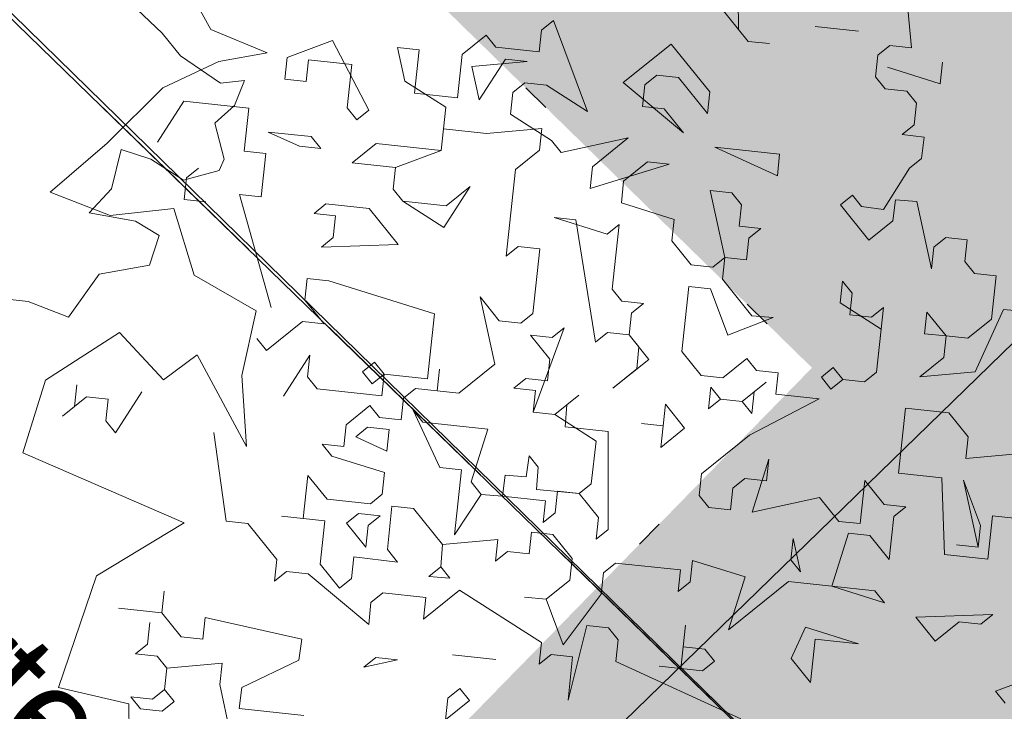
# Model space of a CAD drawing. Header units: metres. Extents: x -228 to 168, y -124 to 293.
# Tile 389 of 613: x -6.36 to -2.86, y 122.67 to 125.13. Entities that reach past the tile are written whole.
import ezdxf

# ---------------------------------------------------------------- set-up
doc = ezdxf.new("R2010")
doc.units = ezdxf.units.M
doc.header["$MEASUREMENT"] = 0
doc.linetypes.add('Strichlinie_ eng', pattern=[1.15, 0.75, -0.4])
doc.linetypes.add('Wipeout_Contour', pattern=[1, 0, -1])
for name, color, linetype in [('Bepflanzung.3 _ UMGEBUNG', 7, 'Continuous'), ('Gebäude.3 _ UMGEBUNG', 7, 'Continuous'), ('Parzellen.3 _ UMGEBUNG', 7, 'Continuous')]:
    doc.layers.add(name, color=color, linetype=linetype)
doc.styles.add('ERSTELLTER_STIL_1', font='txt')

msp = doc.modelspace()

# ---------------------------------------------------------------- hatches: boundary and pattern name
at = {"layer": 'Bepflanzung.3 _ UMGEBUNG', "linetype": 'Continuous', "lineweight": 18, "true_color": 0xc5c5a2}
msp.add_hatch(color=9, dxfattribs=at).paths.add_polyline_path([(-5.6286, 122.0353), (-5.5308, 121.9314), (-5.5523, 121.7164), (-5.4636, 121.6797), (-5.3899, 121.5027), (-5.4466, 121.4519), (-5.3331, 121.3712), (-5.228, 121.4363), (-5.1625, 121.5383), (-5.0973, 121.3841), (-5.2052, 121.2403), (-5.1013, 121.187), (-4.9207, 121.2507), (-4.7746, 121.2404), (-4.8314, 121.0666), (-4.8326, 120.9081), (-4.704, 120.742), (-4.6083, 120.9609), (-4.3777, 121.0779), (-4.1686, 121.1972), (-4.3294, 120.9691), (-4.4378, 120.8226), (-4.4173, 120.7633), (-4.2716, 120.6669), (-4.0775, 120.4383), (-3.9035, 120.6267), (-3.5485, 120.7867), (-3.4132, 120.7978), (-3.2963, 120.9216), (-3.2043, 120.9662), (-3.3722, 120.7225), (-3.5009, 120.6174), (-3.417, 120.4522), (-3.2796, 120.2496), (-3.0169, 120.3102), (-2.9153, 120.4974), (-2.6433, 120.3168), (-2.2536, 120.2852), (-2.1554, 120.4317), (-2.1314, 120.6494), (-2.2818, 120.8237), (-2.336, 120.9276), (-2.1202, 120.8554), (-1.9964, 120.6691), (-1.9031, 120.8084), (-1.6672, 120.7578), (-1.4162, 120.8617), (-1.2938, 120.7852), (-0.9857, 120.7935), (-1.1218, 120.9119), (-1.0041, 121.0377), (-1.0139, 121.1675), (-0.9579, 121.2705), (-0.6276, 121.1843), (-0.4495, 121.385), (-0.3769, 121.5027), (-0.5284, 121.6661), (-0.5649, 121.8336), (-0.6431, 121.9183), (-0.3843, 121.8224), (-0.0828, 121.9182), (0.041, 122.0605), (0.3242, 122.2944), (0.4314, 122.4301), (0.1634, 122.3716), (-0.1235, 122.2388), (-0.4346, 122.1849), (-0.4195, 122.3251), (-0.1333, 122.4247), (-0.2727, 122.7543), (-0.7249, 122.7962), (-0.8794, 122.6634), (-1.1212, 122.6457), (-1.1495, 122.8396), (-0.6012, 122.9487), (-0.3749, 123.2279), (-0.2945, 123.135), (-0.0987, 122.9777), (0.0182, 122.9678), (0.2408, 122.9789), (0.3679, 123.1867), (0.5033, 123.3548), (0.5835, 123.6427), (0.3709, 123.7573), (0.1778, 123.9295), (-0.1009, 123.8721), (-0.1828, 123.9736), (-0.1953, 124.1113), (0.1549, 124.0252), (0.264, 124.2242), (0.4586, 124.4119), (0.4817, 124.5321), (0.2863, 124.6866), (0.1379, 124.7974), (-0.1954, 124.5878), (-0.6615, 124.3597), (-0.1461, 124.8443), (0.1572, 124.9882), (0.0935, 125.1542), (0.06, 125.5296), (-0.1679, 125.4698), (-0.2902, 125.2796), (-0.5234, 125.4147), (-0.697, 125.1978), (-0.8545, 125.0511), (-0.9664, 125.1776), (-0.7061, 125.6674), (-0.4991, 125.75), (-0.5119, 125.9381), (-0.7487, 125.8849), (-0.8365, 125.9815), (-0.5262, 126.1491), (-0.8056, 126.2607), (-1.0187, 126.4467), (-1.0981, 126.6699), (-1.4618, 126.5525), (-1.74, 126.3492), (-1.886, 126.7059), (-1.7871, 127.0017), (-2.0457, 127.0626), (-2.1555, 126.9213), (-2.3278, 126.8434), (-2.701, 126.732), (-2.7501, 126.4616), (-2.681, 126.2415), (-2.9334, 126.1759), (-3.149, 126.199), (-3.2269, 126.3922), (-3.3823, 126.464), (-3.3108, 126.9139), (-3.5663, 126.8131), (-3.6418, 126.6881), (-3.7675, 126.6852), (-4.0679, 126.958), (-4.121, 126.7449), (-4.0779, 126.435), (-4.2075, 126.4979), (-4.3247, 126.5769), (-4.5807, 126.377), (-4.7542, 126.2763), (-5.1872, 126.2922), (-5.1595, 125.8654), (-5.2583, 125.5963), (-5.5404, 125.6104), (-5.7173, 125.5367), (-5.8901, 125.4308), (-5.7786, 125.2706), (-5.6851, 125.099), (-5.4842, 125.0155), (-5.6565, 124.9849), (-5.8549, 124.892), (-6.0536, 124.6952), (-6.2553, 124.5211), (-6.0424, 124.4374), (-5.8162, 124.4622), (-5.7435, 124.2253), (-5.5238, 124.0983), (-5.5744, 123.8693), (-5.5579, 123.6167), (-5.7332, 123.9428), (-5.853, 123.8539), (-6.0097, 124.0222), (-6.2727, 123.8523), (-6.3532, 123.5937), (-5.7794, 123.3449), (-6.0909, 123.1569), (-6.2258, 122.7593), (-5.9766, 122.7019), (-5.9689, 122.3064), (-5.904, 122.1572), (-5.9101, 121.9972)])
at = {"layer": 'Bepflanzung.3 _ UMGEBUNG', "linetype": 'Continuous', "lineweight": 18, "true_color": 0x3f3f2c}
msp.add_hatch(color=49, dxfattribs=at).paths.add_polyline_path([(-6.1911, 124.076), (-6.082, 124.2294), (-5.9024, 124.2613), (-5.8686, 124.3663), (-5.9526, 124.4181), (-6.117, 124.4475), (-6.0378, 124.5325), (-6.0032, 124.6729), (-5.8979, 124.6383), (-5.7812, 124.5634), (-5.6552, 124.5974), (-5.6373, 124.6382), (-5.6699, 124.7658), (-5.6008, 124.8285), (-5.5653, 124.9182), (-5.6507, 124.9079), (-5.7923, 125.0049), (-5.8576, 125.0859), (-5.9461, 125.1695), (-5.7862, 125.2069), (-5.785, 125.3275), (-5.7578, 125.3987), (-5.8265, 125.4489), (-5.8585, 125.5497), (-5.8188, 125.6663), (-5.8721, 125.7499), (-5.9437, 125.6641), (-5.977, 125.6443), (-6.0941, 125.6062), (-6.2722, 125.6525), (-6.2125, 125.7007), (-6.0254, 125.7741), (-5.9895, 125.8812), (-6.0942, 125.8594), (-6.2085, 125.7743), (-6.2795, 125.7663), (-6.3611, 125.8413), (-6.2838, 125.9811), (-6.3954, 126.0596), (-6.4707, 125.8726), (-6.5265, 125.898), (-6.6302, 125.9481), (-6.7178, 125.8211), (-6.7799, 125.7148), (-6.864, 125.7667), (-6.854, 125.8591), (-6.9415, 125.9153), (-6.9926, 125.8389), (-7.0812, 125.7393), (-7.1688, 125.8305), (-7.2589, 125.8491), (-7.1589, 125.7048), (-7.1654, 125.6081), (-7.1976, 125.5258), (-7.2445, 125.488), (-7.3568, 125.5312), (-7.4975, 125.4177), (-7.4846, 125.3929), (-7.5105, 125.2243), (-7.5815, 125.2163), (-7.6468, 125.0823), (-7.49, 125.0156), (-7.5856, 124.9596), (-7.5921, 124.8628), (-7.5254, 124.8674), (-7.4254, 124.8917), (-7.3669, 124.8192), (-7.3468, 124.7157), (-7.4679, 124.604), (-7.5082, 124.4941), (-7.3863, 124.5291), (-7.2805, 124.6073), (-7.2067, 124.5332), (-7.2936, 124.449), (-7.3421, 124.3607), (-7.27, 124.3062), (-7.1962, 124.2671), (-7.162, 124.1534), (-7.1636, 124.2441), (-7.0988, 124.3034), (-6.9628, 124.3005), (-6.9142, 124.1355), (-6.8284, 124.064), (-6.7498, 124.0017), (-6.7627, 124.131), (-6.7923, 124.2549), (-6.6194, 124.2325), (-6.5409, 124.3098), (-6.462, 124.2468), (-6.465, 124.1458), (-6.334, 124.1317)])
at = {"layer": 'Gebäude.3 _ UMGEBUNG', "linetype": 'Continuous', "lineweight": 18, "true_color": 0xe9eed8}
for points in [[(-15.7373, 134.2209), (-2.7244, 121.5702), (2.708, 127.126), (0.92, 128.8742), (-2.0163, 125.8712), (-9.8814, 133.5616), (-0.0936, 143.5716), (7.7714, 135.8812), (6.1472, 134.2202), (7.9352, 132.4719), (4.3159, 128.7705), (8.9704, 124.2193), (10.0191, 125.2918), (7.3161, 127.9348), (15.0065, 135.7998), (25.7315, 125.313), (18.0411, 117.448), (16.5394, 118.9163), (15.4906, 117.8437), (19.0658, 114.3478), (29.6211, 125.1428), (6.6272, 156.0287), (5.4824, 154.8368), (-10.2441, 140.0014)], [(-43.2878, 108.5399), (-29.6949, 92.6005), (-14.965, 107.6649), (-16.5485, 109.2132), (-26.0566, 99.4892), (-34.4936, 107.7389), (-24.9855, 117.4629), (-21.482, 114.0372), (-10.6456, 125.1197), (4.1644, 110.6385), (-4.5746, 101.701), (-3.7653, 100.9097), (7.0711, 111.9922), (-15.6278, 134.187), (-26.3525, 123.0586), (-27.0711, 122.3849), (-42.3739, 109.3086)]]:
    msp.add_hatch(color=254, dxfattribs=at).paths.add_polyline_path(points)
at = {"layer": 'Gebäude.3 _ UMGEBUNG', "linetype": 'Continuous', "lineweight": 18, "true_color": 0x262619}
msp.add_hatch(color=250, dxfattribs=at).paths.add_polyline_path([(-1.7804, 125.6405), (-9.8814, 133.5616), (-5.1158, 138.4353), (-8.2729, 141.5202), (-15.6213, 134.1718), (-2.9389, 121.7799), (-0.435, 124.325)])
at = {"layer": 'Gebäude.3 _ UMGEBUNG', "linetype": 'Continuous', "lineweight": 18, "true_color": 0x191911}
msp.add_hatch(color=250, dxfattribs=at).paths.add_polyline_path([(-1.6909, 116.3638), (0.4063, 118.509), (-8.5695, 127.2808), (-10.6644, 125.138)])

# ---------------------------------------------------------------- linework, layer by layer
at = {"layer": 'Bepflanzung.3 _ UMGEBUNG', "color": 43, "linetype": 'Continuous', "lineweight": 18, "true_color": 0xa8a873}
for p, q in [((-3.1936, 125.0335), (-3.2115, 125.2299)), ((-3.3131, 125.0075), (-3.2705, 125.0418)), ((-3.2705, 125.0418), (-3.1936, 125.0335)), ((-3.3213, 124.9306), (-3.3131, 125.0075)), ((-3.0907, 124.9058), (-3.2788, 124.9649)), ((-3.2788, 124.9649), (-3.0907, 124.9058)), ((-3.0824, 124.9827), (-3.0907, 124.9058)), ((-3.0907, 124.9058), (-3.0824, 124.9827)), ((-3.287, 124.888), (-3.3213, 124.9306)), ((-3.2101, 124.8798), (-3.287, 124.888)), ((-3.1758, 124.8372), (-3.2101, 124.8798)), ((-3.1841, 124.7603), (-3.1758, 124.8372)), ((-3.2266, 124.726), (-3.1841, 124.7603)), ((-3.148, 124.7156), (-3.2266, 124.726)), ((-3.158, 124.6409), (-3.148, 124.7156)), ((-3.2006, 124.6065), (-3.158, 124.6409)), ((-3.2922, 124.4589), (-3.2006, 124.6065)), ((-3.446, 124.4754), (-3.4034, 124.5097)), ((-3.4034, 124.5097), (-3.3708, 124.4693)), ((-3.3447, 124.3498), (-3.446, 124.4754)), ((-3.3708, 124.4693), (-3.2922, 124.4589)), ((-3.2497, 124.4932), (-3.2596, 124.4185)), ((-3.1745, 124.4871), (-3.2497, 124.4932)), ((-3.1223, 124.2482), (-3.1745, 124.4871)), ((-3.2596, 124.4185), (-3.3447, 124.3498)), ((-3.0715, 124.3594), (-3.1141, 124.3251)), ((-2.9946, 124.3512), (-3.0715, 124.3594)), ((-3.0029, 124.2743), (-2.9946, 124.3512)), ((-3.1141, 124.3251), (-3.1223, 124.2482)), ((-2.9686, 124.2317), (-3.0029, 124.2743)), ((-2.8917, 124.2235), (-2.9686, 124.2317)), ((-2.9082, 124.0697), (-2.8917, 124.2235)), ((-3.4464, 124.1274), (-3.4381, 124.2043)), ((-3.4381, 124.2043), (-3.4038, 124.1617)), ((-3.4038, 124.1617), (-3.4121, 124.0848)), ((-3.3008, 124.034), (-3.4464, 124.1274)), ((-3.4121, 124.0848), (-3.3352, 124.0766)), ((-3.3352, 124.0766), (-3.2926, 124.1109)), ((-3.2926, 124.1109), (-3.3173, 123.8803)), ((-3.1471, 124.0175), (-3.1388, 124.0944)), ((-3.1388, 124.0944), (-3.0702, 124.0093)), ((-2.8656, 124.104), (-2.9672, 123.8816)), ((-2.7887, 124.0958), (-2.8656, 124.104)), ((-2.9933, 124.0011), (-2.9082, 124.0697)), ((-3.3173, 123.8803), (-3.3008, 124.034)), ((-3.0702, 124.0093), (-3.1471, 124.0175)), ((-3.0784, 123.9324), (-3.0702, 124.0093)), ((-3.0702, 124.0093), (-2.9933, 124.0011)), ((-3.1636, 123.8638), (-3.0784, 123.9324)), ((-3.5137, 123.8624), (-3.4711, 123.8968)), ((-3.4711, 123.8968), (-3.4368, 123.8542)), ((-3.3173, 123.8803), (-3.3599, 123.8459)), ((-3.3599, 123.8459), (-3.3173, 123.8803)), ((-2.9672, 123.8816), (-3.1636, 123.8638)), ((-3.4794, 123.8199), (-3.5137, 123.8624)), ((-3.4368, 123.8542), (-3.4794, 123.8199)), ((-3.3599, 123.8459), (-3.4368, 123.8542)), ((-3.4368, 123.8542), (-3.3599, 123.8459)), ((-3.2391, 123.5219), (-3.2144, 123.7526)), ((-3.2144, 123.7526), (-3.0606, 123.7361)), ((-3.0606, 123.7361), (-2.992, 123.6509)), ((-2.992, 123.6509), (-3.0002, 123.5741)), ((-3.0002, 123.5741), (-2.8039, 123.5919)), ((-3.0854, 123.5054), (-3.2391, 123.5219)), ((-3.3751, 123.3421), (-3.3586, 123.4958)), ((-3.3586, 123.4958), (-3.2899, 123.4107)), ((-3.0758, 123.2322), (-3.0854, 123.5054)), ((-2.9563, 123.2583), (-3.0085, 123.4972)), ((-3.0085, 123.4972), (-2.9481, 123.3352)), ((-3.5206, 123.4355), (-3.452, 123.3503)), ((-3.2899, 123.4107), (-3.2131, 123.4025)), ((-3.2131, 123.4025), (-3.2556, 123.3681)), ((-3.452, 123.3503), (-3.3751, 123.3421)), ((-3.2556, 123.3681), (-3.2639, 123.2913)), ((-2.9055, 123.3695), (-2.922, 123.2157)), ((-2.8286, 123.3612), (-2.9055, 123.3695)), ((-2.9481, 123.3352), (-2.9563, 123.2583)), ((-3.4176, 123.3078), (-3.4767, 123.1197)), ((-3.3407, 123.2995), (-3.4176, 123.3078)), ((-3.2721, 123.2144), (-3.3407, 123.2995)), ((-3.2639, 123.2913), (-3.2721, 123.2144)), ((-2.9563, 123.2583), (-3.0332, 123.2665)), ((-3.0332, 123.2665), (-2.9563, 123.2583)), ((-2.922, 123.2157), (-3.0758, 123.2322)), ((-3.4767, 123.1197), (-3.3229, 123.1032)), ((-3.2886, 123.0606), (-3.4767, 123.1197)), ((-3.3229, 123.1032), (-3.2886, 123.0606)), ((-3.1774, 123.0098), (-2.9042, 123.0194)), ((-3.1088, 122.9247), (-3.1774, 123.0098)), ((-2.9042, 123.0194), (-2.9467, 122.9851)), ((-3.0236, 122.9933), (-3.1088, 122.9247)), ((-2.9467, 122.9851), (-3.0236, 122.9933)), ((-2.8946, 122.7462), (-2.7326, 122.8066)), ((-2.8603, 122.7036), (-2.8946, 122.7462))]:
    msp.add_line(p, q, dxfattribs=at)

# ---------------------------------------------------------------- next in the draw order: wipeouts: each hides what was drawn before it
at = {"color": 254, "linetype": 'Wipeout_Contour', "lineweight": 0, "ltscale": 482.695157}
msp.add_wipeout([(-18.0818, 116.1562), (-14.5202, 112.6738), (-3.5469, 123.8963), (-7.1084, 127.3788)], dxfattribs=at).dxf.layer = 'Gebäude.3 _ UMGEBUNG'

# ---------------------------------------------------------------- next in the draw order: linework, layer by layer
at = {"color": 255, "linetype": 'Continuous', "lineweight": 18}
msp.add_line((0.8382, 127.5536), (-5.1058, 121.7746), dxfattribs=at)
at = {"layer": 'Bepflanzung.3 _ UMGEBUNG', "color": 43, "linetype": 'Continuous', "lineweight": 18, "true_color": 0xa8a873}
for p, q in [((-3.8101, 125.4496), (-3.8087, 125.0995)), ((-5.7786, 125.2706), (-5.6851, 125.099)), ((-3.7744, 125.0569), (-3.8774, 125.1846)), ((-5.6851, 125.099), (-5.4842, 125.0155)), ((-4.5172, 125.02), (-4.5089, 125.0968)), ((-4.5089, 125.0968), (-4.4664, 125.1312)), ((-4.4664, 125.1312), (-4.3456, 124.8071)), ((-3.8087, 125.0995), (-3.7744, 125.0569)), ((-3.5355, 125.1091), (-3.3817, 125.0926)), ((-3.3817, 125.0926), (-3.5355, 125.1091)), ((-4.7904, 125.0104), (-4.7053, 125.079)), ((-4.7053, 125.079), (-4.6709, 125.0364)), ((-5.4137, 124.9995), (-5.2517, 125.0599)), ((-5.2517, 125.0599), (-5.1227, 124.8127)), ((-4.995, 124.9157), (-5.021, 125.0351)), ((-5.021, 125.0351), (-4.9442, 125.0269)), ((-4.9442, 125.0269), (-4.9607, 124.8731)), ((-4.6709, 125.0364), (-4.5172, 125.02)), ((-4.2179, 124.9101), (-4.0476, 125.0474)), ((-4.0476, 125.0474), (-3.9103, 124.8771)), ((-3.7744, 125.0569), (-3.6975, 125.0487)), ((-3.6975, 125.0487), (-3.7744, 125.0569)), ((-5.4842, 125.0155), (-5.6565, 124.9849)), ((-5.422, 124.9226), (-5.4137, 124.9995)), ((-4.8069, 124.8566), (-4.7904, 125.0104)), ((-4.6366, 124.9939), (-4.73, 124.8484)), ((-4.5597, 124.9856), (-4.6366, 124.9939)), ((-5.6565, 124.9849), (-5.8549, 124.892)), ((-5.3368, 124.9912), (-5.3451, 124.9143)), ((-5.1831, 124.9747), (-5.3368, 124.9912)), ((-5.1996, 124.821), (-5.1831, 124.9747)), ((-4.7561, 124.9678), (-4.5597, 124.9856)), ((-4.73, 124.8484), (-4.7561, 124.9678)), ((-5.3451, 124.9143), (-5.422, 124.9226)), ((-4.0984, 124.9362), (-4.141, 124.9018)), ((-4.0215, 124.9279), (-4.0984, 124.9362)), ((-3.9186, 124.8002), (-4.0215, 124.9279)), ((-5.8549, 124.892), (-6.0536, 124.6952)), ((-4.8495, 124.8223), (-4.995, 124.9157)), ((-4.568, 124.9088), (-4.6106, 124.8744)), ((-4.4911, 124.9005), (-4.568, 124.9088)), ((-4.3456, 124.8071), (-4.4911, 124.9005)), ((-4.0037, 124.7316), (-4.2179, 124.9101)), ((-4.141, 124.9018), (-4.1492, 124.825)), ((-4.9607, 124.8731), (-4.8069, 124.8566)), ((-4.6106, 124.8744), (-4.6188, 124.7975)), ((-3.9103, 124.8771), (-3.9186, 124.8002)), ((-5.7803, 124.8444), (-5.8737, 124.6988)), ((-5.5497, 124.8196), (-5.7803, 124.8444)), ((-5.5662, 124.6659), (-5.5497, 124.8196)), ((-5.1652, 124.7784), (-5.1996, 124.821)), ((-4.8659, 124.6685), (-4.8495, 124.8223)), ((-4.1492, 124.825), (-4.0724, 124.8167)), ((-4.0724, 124.8167), (-4.0037, 124.7316)), ((-5.1227, 124.8127), (-5.1652, 124.7784)), ((-4.6188, 124.7975), (-4.4733, 124.7042)), ((-4.5076, 124.7467), (-4.7039, 124.7289)), ((-4.5158, 124.6699), (-4.5076, 124.7467)), ((-5.3698, 124.6837), (-5.481, 124.7345)), ((-5.481, 124.7345), (-5.3273, 124.718)), ((-5.3273, 124.718), (-5.2929, 124.6754)), ((-4.8577, 124.7454), (-4.8659, 124.6685)), ((-4.7039, 124.7289), (-4.8577, 124.7454)), ((-4.439, 124.6616), (-4.2001, 124.7138)), ((-4.2001, 124.7138), (-4.3278, 124.6108)), ((-6.0536, 124.6952), (-6.2553, 124.5211)), ((-5.2929, 124.6754), (-5.3698, 124.6837)), ((-5.1817, 124.6246), (-5.0966, 124.6933)), ((-5.0966, 124.6933), (-4.8659, 124.6685)), ((-4.4733, 124.7042), (-4.439, 124.6616)), ((-3.6701, 124.5791), (-3.8925, 124.6808)), ((-3.8925, 124.6808), (-3.6619, 124.656)), ((-5.4893, 124.6576), (-5.5662, 124.6659)), ((-5.5058, 124.5038), (-5.4893, 124.6576)), ((-4.8659, 124.6685), (-5.028, 124.6081)), ((-4.601, 124.6012), (-4.5158, 124.6699)), ((-3.6619, 124.656), (-3.6701, 124.5791)), ((-5.028, 124.6081), (-5.1817, 124.6246)), ((-5.028, 124.6081), (-5.0362, 124.5312)), ((-5.0362, 124.5312), (-5.028, 124.6081)), ((-4.336, 124.5339), (-4.0545, 124.6204)), ((-4.3278, 124.6108), (-4.336, 124.5339)), ((-4.1314, 124.6286), (-4.2166, 124.56)), ((-4.0545, 124.6204), (-4.1314, 124.6286)), ((-5.7282, 124.6055), (-5.7707, 124.5711)), ((-4.634, 124.2937), (-4.601, 124.6012)), ((-5.7707, 124.5711), (-5.779, 124.4943)), ((-4.763, 124.5408), (-4.8564, 124.3953)), ((-4.8481, 124.4722), (-4.763, 124.5408)), ((-4.2166, 124.56), (-4.2248, 124.4831)), ((-6.2553, 124.5211), (-6.0424, 124.4374)), ((-5.4701, 124.1112), (-5.5826, 124.5121)), ((-5.5826, 124.5121), (-5.5058, 124.5038)), ((-5.0362, 124.5312), (-5.0019, 124.4887)), ((-5.0019, 124.4887), (-5.0362, 124.5312)), ((-3.8569, 124.2881), (-3.909, 124.527)), ((-3.909, 124.527), (-3.8321, 124.5188)), ((-3.8321, 124.5188), (-3.7978, 124.4762)), ((-5.779, 124.4943), (-5.7021, 124.486)), ((-5.3177, 124.4448), (-5.2751, 124.4791)), ((-5.2751, 124.4791), (-5.1213, 124.4626)), ((-5.0019, 124.4887), (-4.8481, 124.4722)), ((-4.8564, 124.3953), (-5.0019, 124.4887)), ((-4.2248, 124.4831), (-4.0367, 124.424)), ((-3.7978, 124.4762), (-3.8061, 124.3993)), ((-6.0424, 124.4374), (-5.8162, 124.4622)), ((-5.8162, 124.4622), (-5.7435, 124.2253)), ((-5.2408, 124.4365), (-5.3177, 124.4448)), ((-5.249, 124.3596), (-5.2408, 124.4365)), ((-5.1213, 124.4626), (-5.0184, 124.3349)), ((-4.3868, 124.4227), (-4.4637, 124.431)), ((-4.4637, 124.431), (-4.2756, 124.3719)), ((-4.3168, 123.9875), (-4.3868, 124.4227)), ((-4.2756, 124.3719), (-4.233, 124.4062)), ((-4.233, 124.4062), (-4.2495, 124.2524)), ((-4.0367, 124.424), (-4.045, 124.3472)), ((-3.8061, 124.3993), (-3.7292, 124.3911)), ((-3.7292, 124.3911), (-3.7717, 124.3567)), ((-5.2916, 124.3253), (-5.249, 124.3596)), ((-5.0184, 124.3349), (-5.2916, 124.3253)), ((-4.5914, 124.328), (-4.634, 124.2937)), ((-4.5145, 124.3197), (-4.5914, 124.328)), ((-4.045, 124.3472), (-3.9763, 124.262)), ((-3.7717, 124.3567), (-3.78, 124.2799)), ((-4.5392, 124.0891), (-4.5145, 124.3197)), ((-3.9763, 124.262), (-3.8994, 124.2538)), ((-3.8994, 124.2538), (-3.8569, 124.2881)), ((-3.8569, 124.2881), (-3.8651, 124.2112)), ((-3.78, 124.2799), (-3.8569, 124.2881)), ((-5.7435, 124.2253), (-5.5238, 124.0983)), ((-4.2495, 124.2524), (-4.2578, 124.1756)), ((-5.3424, 124.2141), (-5.3507, 124.1372)), ((-5.2655, 124.2059), (-5.3424, 124.2141)), ((-4.8894, 124.0878), (-5.2655, 124.2059)), ((-3.8651, 124.2112), (-3.7604, 124.0814)), ((-4.2578, 124.1756), (-4.2235, 124.133)), ((-3.9846, 124.1851), (-4.0093, 123.9545)), ((-3.9077, 124.1769), (-3.9846, 124.1851)), ((-3.8456, 124.0127), (-3.9077, 124.1769)), ((-5.3507, 124.1372), (-5.282, 124.0521)), ((-4.6752, 123.9093), (-4.7273, 124.1482)), ((-4.7273, 124.1482), (-4.6587, 124.063)), ((-4.2235, 124.133), (-4.1466, 124.1247)), ((-4.1466, 124.1247), (-4.1891, 124.0904)), ((-5.5238, 124.0983), (-5.5744, 123.8693)), ((-4.9141, 123.8571), (-4.8894, 124.0878)), ((-4.5818, 124.0548), (-4.5392, 124.0891)), ((-4.1891, 124.0904), (-4.1974, 124.0135)), ((-5.3589, 124.0604), (-5.4866, 123.9574)), ((-5.282, 124.0521), (-5.3589, 124.0604)), ((-4.6587, 124.063), (-4.5818, 124.0548)), ((-3.6853, 124.0753), (-3.8456, 124.0127)), ((-3.7604, 124.0814), (-3.6853, 124.0753)), ((-6.0097, 124.0222), (-6.2727, 123.8523)), ((-5.853, 123.8539), (-6.0097, 124.0222)), ((-4.4789, 123.9271), (-4.5475, 124.0122)), ((-4.5475, 124.0122), (-4.4706, 124.004)), ((-4.428, 124.0383), (-4.5379, 123.739)), ((-4.4706, 124.004), (-4.428, 124.0383)), ((-4.2743, 124.0218), (-4.3168, 123.9875)), ((-4.1974, 124.0135), (-4.2743, 124.0218)), ((-4.1974, 124.0135), (-4.127, 123.9263)), ((-4.1631, 123.971), (-4.1974, 124.0135)), ((-5.4866, 123.9574), (-5.5209, 124)), ((-5.7332, 123.9428), (-5.853, 123.8539)), ((-5.5579, 123.6167), (-5.7332, 123.9428)), ((-4.1696, 123.892), (-4.1631, 123.971)), ((-4.0093, 123.9545), (-3.9407, 123.8694)), ((-5.4262, 123.7954), (-5.3328, 123.9409)), ((-5.3328, 123.9409), (-5.3411, 123.864)), ((-5.1447, 123.8818), (-5.1022, 123.9162)), ((-5.1022, 123.9162), (-5.0679, 123.8736)), ((-4.8029, 123.8063), (-4.6752, 123.9093)), ((-4.4871, 123.8502), (-4.4789, 123.9271)), ((-4.127, 123.9263), (-4.2547, 123.8233)), ((-3.8638, 123.8611), (-3.7786, 123.9297)), ((-3.7786, 123.9297), (-3.7443, 123.8872)), ((-5.1104, 123.8393), (-5.1447, 123.8818)), ((-5.0679, 123.8736), (-5.1104, 123.8393)), ((-5.0761, 123.7967), (-5.0679, 123.8736)), ((-5.0679, 123.8736), (-4.9141, 123.8571)), ((-4.8798, 123.8145), (-4.8715, 123.8914)), ((-4.8715, 123.8914), (-4.8798, 123.8145)), ((-4.2547, 123.8233), (-4.1696, 123.892)), ((-3.7443, 123.8872), (-3.6674, 123.8789)), ((-3.6674, 123.8789), (-3.6757, 123.8021)), ((-6.2727, 123.8523), (-6.3532, 123.5937)), ((-5.5744, 123.8693), (-5.5579, 123.6167)), ((-5.3411, 123.864), (-5.3068, 123.8215)), ((-4.6066, 123.8241), (-4.564, 123.8584)), ((-4.564, 123.8584), (-4.4871, 123.8502)), ((-3.9407, 123.8694), (-3.8638, 123.8611)), ((-3.7951, 123.776), (-3.71, 123.8446)), ((-3.71, 123.8446), (-3.7526, 123.8103)), ((-6.169, 123.7584), (-6.1607, 123.8353)), ((-5.9301, 123.8105), (-6.0235, 123.665)), ((-5.3068, 123.8215), (-5.0761, 123.7967)), ((-4.9992, 123.7885), (-4.9567, 123.8228)), ((-4.9567, 123.8228), (-4.8798, 123.8145)), ((-4.8798, 123.8145), (-4.8029, 123.8063)), ((-4.5297, 123.8159), (-4.6066, 123.8241)), ((-4.5379, 123.739), (-4.5297, 123.8159)), ((-3.9146, 123.7499), (-3.9063, 123.8268)), ((-3.9063, 123.8268), (-3.872, 123.7842)), ((-3.7526, 123.8103), (-3.7608, 123.7334)), ((-3.6757, 123.8021), (-3.5219, 123.7856)), ((-6.1264, 123.7927), (-6.2116, 123.7241)), ((-6.0495, 123.7845), (-6.1264, 123.7927)), ((-6.0578, 123.7076), (-6.0495, 123.7845)), ((-5.0075, 123.7116), (-4.9992, 123.7885)), ((-4.461, 123.7307), (-4.3759, 123.7994)), ((-4.3759, 123.7994), (-4.4185, 123.7651)), ((-4.0766, 123.6895), (-4.0684, 123.7664)), ((-4.0684, 123.7664), (-3.9997, 123.6813)), ((-3.872, 123.7842), (-3.9146, 123.7499)), ((-3.7951, 123.776), (-3.872, 123.7842)), ((-3.872, 123.7842), (-3.7951, 123.776)), ((-3.7608, 123.7334), (-3.7951, 123.776)), ((-3.5219, 123.7856), (-3.7691, 123.6565)), ((-6.2116, 123.7241), (-6.169, 123.7584)), ((-5.2038, 123.6938), (-5.1187, 123.7624)), ((-5.1187, 123.7624), (-5.0844, 123.7198)), ((-4.8702, 123.5413), (-4.9649, 123.7459)), ((-4.9649, 123.7459), (-4.9306, 123.7033)), ((-4.461, 123.7307), (-4.5379, 123.739)), ((-4.5379, 123.739), (-4.461, 123.7307)), ((-4.4185, 123.7651), (-4.425, 123.6861)), ((-6.0235, 123.665), (-6.0578, 123.7076)), ((-5.0844, 123.7198), (-5.0075, 123.7116)), ((-4.9306, 123.7033), (-4.6999, 123.6786)), ((-4.3138, 123.6352), (-4.461, 123.7307)), ((-4.0766, 123.6895), (-4.1535, 123.6978)), ((-4.1535, 123.6978), (-4.0766, 123.6895)), ((-5.6295, 123.3506), (-5.6734, 123.6664)), ((-5.2121, 123.6169), (-5.2038, 123.6938)), ((-5.1695, 123.6512), (-5.1269, 123.6855)), ((-5.1269, 123.6855), (-5.05, 123.6773)), ((-5.05, 123.6773), (-5.0583, 123.6004)), ((-4.6999, 123.6786), (-4.759, 123.4905)), ((-4.425, 123.6861), (-4.2712, 123.6696)), ((-4.2712, 123.6696), (-4.2716, 123.3216)), ((-4.0849, 123.6126), (-4.0766, 123.6895)), ((-3.9997, 123.6813), (-4.0849, 123.6126)), ((-5.0583, 123.6004), (-5.1695, 123.6512)), ((-4.332, 123.4836), (-4.3138, 123.6352)), ((-3.7691, 123.6565), (-3.9393, 123.5193)), ((-6.3532, 123.5937), (-5.7794, 123.3449)), ((-5.2546, 123.5826), (-5.2889, 123.6251)), ((-5.2889, 123.6251), (-5.2121, 123.6169)), ((-5.0665, 123.5235), (-5.2546, 123.5826)), ((-4.5627, 123.5083), (-4.5527, 123.5831)), ((-4.5527, 123.5831), (-4.5201, 123.5427)), ((-3.7004, 123.5714), (-3.7595, 123.3833)), ((-3.7087, 123.4945), (-3.7004, 123.5714)), ((-5.0748, 123.4466), (-5.0665, 123.5235)), ((-4.7933, 123.5331), (-4.8702, 123.5413)), ((-4.818, 123.3024), (-4.7933, 123.5331)), ((-4.5201, 123.5427), (-4.5266, 123.4636)), ((-5.3562, 123.3601), (-5.3397, 123.5139)), ((-5.3397, 123.5139), (-5.2711, 123.4288)), ((-4.759, 123.4905), (-4.723, 123.4458)), ((-4.6478, 123.4397), (-4.6378, 123.5145)), ((-4.6378, 123.5145), (-4.5627, 123.5083)), ((-3.9393, 123.5193), (-3.9476, 123.4424)), ((-3.8281, 123.4684), (-3.7856, 123.5028)), ((-3.7856, 123.5028), (-3.7087, 123.4945)), ((-4.5266, 123.4636), (-4.3746, 123.4493)), ((-4.4515, 123.4575), (-4.4597, 123.3806)), ((-4.3746, 123.4493), (-4.4515, 123.4575)), ((-4.3746, 123.4493), (-4.332, 123.4836)), ((-3.8364, 123.3916), (-3.8281, 123.4684)), ((-5.2711, 123.4288), (-5.1173, 123.4123)), ((-5.1173, 123.4123), (-5.0748, 123.4466)), ((-4.723, 123.4458), (-4.818, 123.3024)), ((-4.723, 123.4458), (-4.6478, 123.4397)), ((-4.6478, 123.4397), (-4.723, 123.4458)), ((-4.494, 123.4232), (-4.6478, 123.4397)), ((-4.5023, 123.3463), (-4.494, 123.4232)), ((-4.3059, 123.3641), (-4.3746, 123.4493)), ((-3.9476, 123.4424), (-3.9133, 123.3998)), ((-3.7595, 123.3833), (-3.5206, 123.4355)), ((-5.0405, 123.404), (-5.0569, 123.2503)), ((-4.9636, 123.3958), (-5.0405, 123.404)), ((-4.8606, 123.2681), (-4.9636, 123.3958)), ((-3.9133, 123.3998), (-3.8364, 123.3916)), ((-5.5526, 123.3423), (-5.6295, 123.3506)), ((-5.2794, 123.3519), (-5.4331, 123.3684)), ((-5.4331, 123.3684), (-5.3562, 123.3601)), ((-5.2958, 123.1981), (-5.2794, 123.3519)), ((-5.2025, 123.3437), (-5.1599, 123.378)), ((-5.1599, 123.378), (-5.083, 123.3697)), ((-5.083, 123.3697), (-5.1256, 123.3354)), ((-4.4597, 123.3806), (-4.5023, 123.3463)), ((-4.3142, 123.2873), (-4.3059, 123.3641)), ((-5.7794, 123.3449), (-6.0909, 123.1569)), ((-5.4496, 123.2146), (-5.5526, 123.3423)), ((-5.1338, 123.2585), (-5.2025, 123.3437)), ((-5.1256, 123.3354), (-5.1338, 123.2585)), ((-4.5448, 123.312), (-4.5531, 123.2351)), ((-4.4679, 123.3038), (-4.5448, 123.312)), ((-4.2716, 123.3216), (-4.3142, 123.2873)), ((-4.6643, 123.2859), (-4.8606, 123.2681)), ((-4.6725, 123.209), (-4.6643, 123.2859)), ((-4.3993, 123.2186), (-4.4679, 123.3038)), ((-3.614, 123.2899), (-3.6222, 123.213)), ((-3.5879, 123.1705), (-3.614, 123.2899)), ((-5.0569, 123.2503), (-5.0209, 123.2056)), ((-4.8606, 123.2681), (-4.8671, 123.1891)), ((-4.8671, 123.1891), (-4.8606, 123.2681)), ((-4.63, 123.2434), (-4.6725, 123.209)), ((-4.5531, 123.2351), (-4.63, 123.2434)), ((-5.4579, 123.1377), (-5.4496, 123.2146)), ((-5.1764, 123.2242), (-5.1846, 123.1473)), ((-5.0209, 123.2056), (-5.1764, 123.2242)), ((-4.4076, 123.1417), (-4.3993, 123.2186)), ((-3.9723, 123.2117), (-3.9806, 123.1348)), ((-3.7842, 123.1527), (-3.9723, 123.2117)), ((-3.6222, 123.213), (-3.5879, 123.1705)), ((-5.4153, 123.1721), (-5.4579, 123.1377)), ((-5.3384, 123.1638), (-5.4153, 123.1721)), ((-5.2272, 123.113), (-5.2958, 123.1981)), ((-4.9097, 123.1548), (-4.8671, 123.1891)), ((-4.8671, 123.1891), (-4.8345, 123.1487)), ((-4.2455, 123.2021), (-4.2881, 123.1678)), ((-4.0149, 123.1774), (-4.2455, 123.2021)), ((-4.0231, 123.1005), (-4.0149, 123.1774)), ((-6.0909, 123.1569), (-6.2258, 122.7593)), ((-5.1225, 122.9832), (-5.3384, 123.1638)), ((-5.1846, 123.1473), (-5.2272, 123.113)), ((-4.8345, 123.1487), (-4.9097, 123.1548)), ((-4.4927, 123.0731), (-4.4076, 123.1417)), ((-4.2881, 123.1678), (-4.2963, 123.0909)), ((-3.8433, 122.9646), (-3.7842, 123.1527)), ((-3.6305, 123.1362), (-3.8433, 122.9646)), ((-3.4767, 123.1197), (-3.6305, 123.1362)), ((-5.8588, 123.0252), (-5.8505, 123.1021)), ((-5.8505, 123.1021), (-5.8588, 123.0252)), ((-4.8002, 123.1061), (-4.9279, 123.0031)), ((-4.5092, 122.9193), (-4.8002, 123.1061)), ((-3.9806, 123.1348), (-4.0231, 123.1005)), ((-5.0734, 123.0965), (-5.116, 123.0622)), ((-4.9197, 123.08), (-5.0734, 123.0965)), ((-4.9279, 123.0031), (-4.9197, 123.08)), ((-4.4927, 123.0731), (-4.5696, 123.0813)), ((-4.5696, 123.0813), (-4.4927, 123.0731)), ((-4.4323, 122.9111), (-4.4927, 123.0731)), ((-4.2963, 123.0909), (-4.4323, 122.9111)), ((-6.0125, 123.0417), (-5.8588, 123.0252)), ((-5.116, 123.0622), (-5.1225, 122.9832)), ((-5.8588, 123.0252), (-5.7901, 122.9401)), ((-5.7133, 122.9318), (-5.705, 123.0087)), ((-5.705, 123.0087), (-5.3614, 122.931)), ((-5.9096, 122.914), (-5.9013, 122.9909)), ((-4.3472, 122.9797), (-4.4145, 122.7148)), ((-4.2703, 122.9715), (-4.3472, 122.9797)), ((-4.236, 122.9289), (-4.2703, 122.9715)), ((-4.0135, 122.8273), (-3.9971, 122.9811)), ((-3.9971, 122.9811), (-4.0053, 122.9042)), ((-3.6209, 122.8629), (-3.5701, 122.9741)), ((-3.5701, 122.9741), (-3.382, 122.9151)), ((-5.7901, 122.9401), (-5.7133, 122.9318)), ((-5.3614, 122.931), (-5.3714, 122.8563)), ((-4.2442, 122.852), (-4.236, 122.9289)), ((-3.5357, 122.9316), (-3.5522, 122.7778)), ((-3.382, 122.9151), (-3.5357, 122.9316)), ((-5.9522, 122.8797), (-5.9096, 122.914)), ((-4.5174, 122.8424), (-4.5092, 122.9193)), ((-4.0053, 122.9042), (-3.9284, 122.8959)), ((-3.9284, 122.8959), (-3.8941, 122.8534)), ((-5.8753, 122.8714), (-5.9522, 122.8797)), ((-5.841, 122.8289), (-5.8753, 122.8714)), ((-5.3714, 122.8563), (-5.5743, 122.7594)), ((-5.1407, 122.8315), (-5.0982, 122.8659)), ((-5.0213, 122.8576), (-5.1407, 122.8315)), ((-5.0982, 122.8659), (-5.0213, 122.8576)), ((-4.825, 122.8754), (-4.6712, 122.8589)), ((-4.6712, 122.8589), (-4.825, 122.8754)), ((-4.4749, 122.8768), (-4.5174, 122.8424)), ((-4.398, 122.8685), (-4.4749, 122.8768)), ((-4.4145, 122.7148), (-4.398, 122.8685)), ((-3.5522, 122.7778), (-3.6209, 122.8629)), ((-5.841, 122.8289), (-5.8492, 122.752)), ((-5.8492, 122.752), (-5.841, 122.8289)), ((-5.6446, 122.8467), (-5.841, 122.8289)), ((-5.6529, 122.7698), (-5.6446, 122.8467)), ((-3.7994, 122.6488), (-4.2442, 122.852)), ((-3.9367, 122.819), (-4.0904, 122.8355)), ((-4.0904, 122.8355), (-4.0135, 122.8273)), ((-3.8941, 122.8534), (-3.9367, 122.819)), ((-6.2258, 122.7593), (-5.9766, 122.7019)), ((-5.8918, 122.7177), (-5.8492, 122.752)), ((-5.8492, 122.752), (-5.8149, 122.7094)), ((-5.6007, 122.5309), (-5.6529, 122.7698)), ((-5.5743, 122.7594), (-5.5842, 122.6847)), ((-4.8415, 122.7217), (-4.7989, 122.756)), ((-4.7989, 122.756), (-4.7646, 122.7134)), ((-5.9343, 122.6833), (-5.9686, 122.7259)), ((-5.9686, 122.7259), (-5.8918, 122.7177)), ((-4.8497, 122.6448), (-4.8415, 122.7217)), ((-5.9766, 122.7019), (-5.9689, 122.3064)), ((-5.8574, 122.6751), (-5.9343, 122.6833)), ((-5.8149, 122.7094), (-5.8574, 122.6751)), ((-5.5842, 122.6847), (-5.3536, 122.6599)), ((-4.7646, 122.7134), (-4.8923, 122.6105))]:
    msp.add_line(p, q, dxfattribs=at)
at = {"layer": 'Bepflanzung.3 _ UMGEBUNG', "color": 67, "linetype": 'Continuous', "lineweight": 18, "true_color": 0x757e59}
for p, q in [((-5.9461, 125.1695), (-5.8576, 125.0859)), ((-5.8576, 125.0859), (-5.7923, 125.0049)), ((-5.7923, 125.0049), (-5.6507, 124.9079)), ((-5.6507, 124.9079), (-5.5653, 124.9182)), ((-5.5653, 124.9182), (-5.6008, 124.8285)), ((-5.6008, 124.8285), (-5.6699, 124.7658)), ((-5.6699, 124.7658), (-5.6373, 124.6382)), ((-6.0032, 124.6729), (-6.0378, 124.5325)), ((-5.8979, 124.6383), (-6.0032, 124.6729)), ((-5.7812, 124.5634), (-5.8979, 124.6383)), ((-5.6373, 124.6382), (-5.6552, 124.5974)), ((-5.6552, 124.5974), (-5.7812, 124.5634)), ((-6.0378, 124.5325), (-6.117, 124.4475)), ((-6.117, 124.4475), (-5.9526, 124.4181)), ((-5.9526, 124.4181), (-5.8686, 124.3663)), ((-5.8686, 124.3663), (-5.9024, 124.2613)), ((-5.9024, 124.2613), (-6.082, 124.2294)), ((-6.082, 124.2294), (-6.1911, 124.076)), ((-6.334, 124.1317), (-6.465, 124.1458)), ((-6.1911, 124.076), (-6.334, 124.1317))]:
    msp.add_line(p, q, dxfattribs=at)
at = {"layer": 'Gebäude.3 _ UMGEBUNG', "color": 9, "linetype": 'Continuous', "lineweight": 18, "flags": 128}
msp.add_lwpolyline([(6.6272, 156.0287), (29.6211, 125.1428), (19.0658, 114.3478), (15.4906, 117.8437), (16.5394, 118.9163), (18.0411, 117.448), (25.7315, 125.313), (15.0065, 135.7998), (9.8867, 130.5637), (7.3161, 127.9348), (10.0191, 125.2918), (8.9704, 124.2193), (4.3159, 128.7705), (7.9352, 132.4719), (6.1472, 134.2202), (7.7714, 135.8812), (-0.0936, 143.5716), (-9.8814, 133.5616), (-2.0163, 125.8712), (0.92, 128.8742), (2.708, 127.126), (-2.7244, 121.5702), (-15.7373, 134.2209)], dxfattribs=at)
msp.add_lwpolyline([(-43.2878, 108.5399), (-29.6949, 92.6005), (-14.965, 107.6649), (-16.5485, 109.2132), (-26.0566, 99.4892), (-34.4936, 107.7389), (-24.9855, 117.4629), (-21.482, 114.0372), (-10.6456, 125.1197), (4.1644, 110.6385), (-4.5746, 101.701), (-3.7653, 100.9097), (7.0711, 111.9922), (-2.9389, 121.7799), (-15.6278, 134.187), (-26.3525, 123.0586), (-27.0711, 122.3849), (-42.3739, 109.3086)], close=True, dxfattribs=at)
at = {"layer": 'Gebäude.3 _ UMGEBUNG', "color": 7, "linetype": 'Wipeout_Contour', "lineweight": 18, "flags": 128}
msp.add_lwpolyline([(-18.0818, 116.1562), (-14.5202, 112.6738), (-3.5469, 123.8963), (-7.1084, 127.3788)], close=True, dxfattribs=at)
at = {"layer": 'Parzellen.3 _ UMGEBUNG', "color": 1, "linetype": 'Strichlinie_ eng', "lineweight": 18, "flags": 128}
msp.add_lwpolyline([(29.4138, 125.4019), (18.8305, 114.5783), (4.3155, 128.7709), (-2.7249, 121.5706), (-15.7373, 134.2209), (-10.2441, 140.0014), (5.4824, 154.8368), (6.6272, 156.0287)], close=True, dxfattribs=at)

# ---------------------------------------------------------------- next in the draw order: texts
at = {"layer": 'Gebäude.3 _ UMGEBUNG', "color": 66, "linetype": 'Continuous', "lineweight": 18, "true_color": 0x6d7e00, "insert": (-5.7071, 122.384), "char_height": 0.375, "attachment_point": 2, "rotation": 315.6433, "style": 'ERSTELLTER_STIL_1'}
msp.add_mtext('\\A1;{\\pqc;\\fFrutiger LT 47 LightCn|b0|i0|c0|p0;\\W1.000000;Garten WE EG}', dxfattribs=at)

doc.saveas('drawing.dxf')
